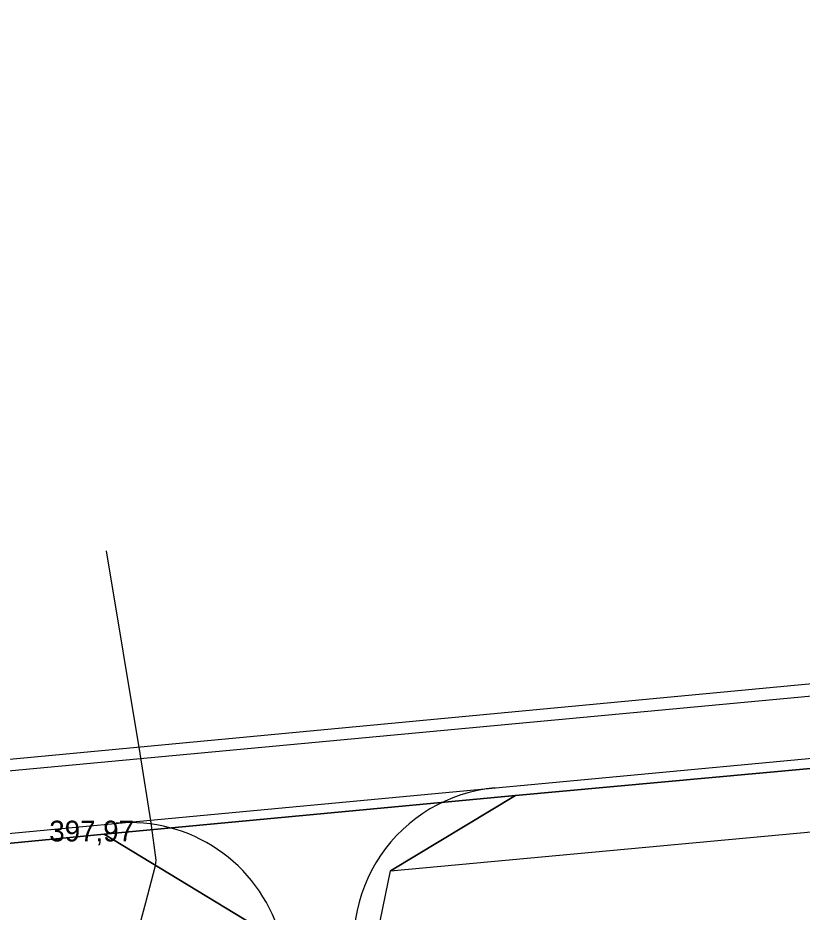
# Model space of a CAD drawing. Extents: x -574342 to -508101, y -1143544 to -1123894.
# Drawn here: x -508405.42 to -508367.59, y -1143259.23 to -1143216.1 of the extents above; entities that cross this region are included whole.
import ezdxf

# ---------------------------------------------------------------- set-up
doc = ezdxf.new("R2010")
doc.units = 0
for name, color, linetype in [('01_PARCELY_NAVRH_PC', 7, 'Continuous'), ('01_PARCELY_NAVRH_ZPF', 7, 'Continuous'), ('01_PARCELY_NAVRH_ŽP', 7, 'Continuous'), ('cesty', 7, 'Continuous'), ('Level 255', 7, 'Continuous'), ('VRST VEDL', 7, 'Continuous')]:
    doc.layers.add(name, color=color, linetype=linetype)

msp = doc.modelspace()

# ---------------------------------------------------------------- linework, layer by layer
at = {"layer": '01_PARCELY_NAVRH_PC'}
for points in [[(-508109.096, -1143172.158), (-508188.91, -1143212.74), (-508197.69, -1143215.86), (-508325.49, -1143244.3), (-508415.56, -1143252.78), (-508417.38, -1143252.95), (-508420.04, -1143252.1), (-508422.7, -1143249.88), (-508420.08, -1143265.35), (-508419.24, -1143259.91), (-508414.23, -1143256.72), (-508401.25, -1143255.47), (-508381.42, -1143253.61), (-508325.37, -1143248.48), (-508191.76, -1143218.68), (-508109.096, -1143176.822)], [(-508319.096, -1143382.915), (-508344.65, -1143314.04), (-508367.51, -1143303.79), (-508380.03, -1143289.33), (-508388.43, -1143262.01), (-508387.45, -1143257.24), (-508381.42, -1143253.61), (-508401.25, -1143255.47), (-508393.61, -1143260.11), (-508380.74, -1143302.76), (-508356.16, -1143314.16), (-508344.92, -1143326.36), (-508319.096, -1143395.378)]]:
    msp.add_lwpolyline(points, dxfattribs=at)
at = {"layer": '01_PARCELY_NAVRH_ZPF'}
msp.add_lwpolyline([(-508319.096, -1143395.378), (-508344.92, -1143326.36), (-508356.16, -1143314.16), (-508380.74, -1143302.76), (-508393.61, -1143260.11), (-508401.25, -1143255.47), (-508414.23, -1143256.72), (-508396.73, -1143306.67), (-508393.87, -1143311.09), (-508388.31, -1143315.9), (-508376.72, -1143318.72), (-508368.91, -1143322.84), (-508361.58, -1143328.14), (-508355.53, -1143335.68), (-508351.18, -1143342.58), (-508345.08, -1143368.8), (-508338.96, -1143386.69), (-508322.95, -1143422.01), (-508319.096, -1143425.736)], dxfattribs=at)
at = {"layer": '01_PARCELY_NAVRH_ŽP'}
msp.add_lwpolyline([(-508109.096, -1143176.822), (-508191.76, -1143218.68), (-508325.37, -1143248.48), (-508381.42, -1143253.61), (-508387.45, -1143257.24), (-508324.47, -1143251.4), (-508190.87, -1143221.6), (-508109.096, -1143180.173)], dxfattribs=at)
at = {"layer": 'cesty'}
for p, q in [((-508416.511, -1143253.412), (-508328.343, -1143245.177)), ((-508414.5, -1143256.237), (-508328.064, -1143248.164))]:
    msp.add_line(p, q, dxfattribs=at)
for centre, start, end in [((-508381.719, -1143260.708), 95.3361, 196.4935), ((-508399.986, -1143262.414), 16.4935, 95.3361)]:
    msp.add_arc(centre, 7.5, start, end, dxfattribs=at)
at = {"layer": 'VRST VEDL'}
msp.add_lwpolyline([(-508400.128, -1143262.046), (-508399.246, -1143258.76), (-508398.784, -1143256.987), (-508398.743, -1143256.728), (-508398.986, -1143254.926), (-508399.514, -1143251.58), (-508401.137, -1143241.802)], dxfattribs=at)

# ---------------------------------------------------------------- texts
at = {"layer": 'Level 255'}
msp.add_text('397,97', height=1, dxfattribs=at).set_placement((-508403.905, -1143255.82))

doc.saveas('drawing.dxf')
